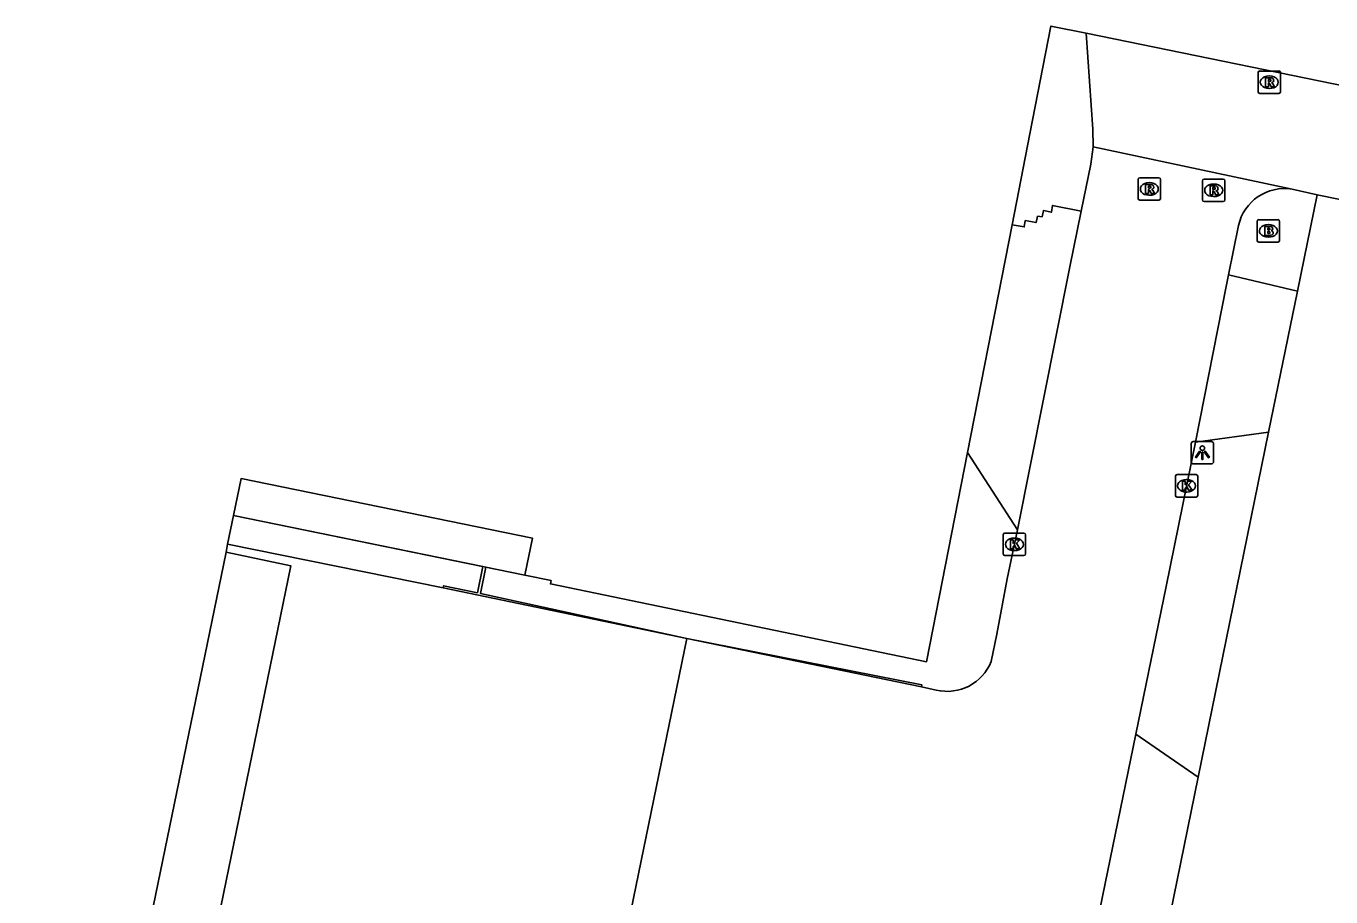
# Model space of a CAD drawing. Extents: x 157692 to 159670, y 381454 to 383289.
# Drawn here: x 158244.5 to 158302.7, y 382807 to 382845.8 of the extents above; entities that cross this region are included whole.
import ezdxf

# ---------------------------------------------------------------- set-up
doc = ezdxf.new("R2010")
doc.units = 0
for name, color, linetype in [('IMGEO_Brandkraan', 7, 'Continuous'), ('IMGEO_Kolk', 7, 'Continuous'), ('IMGEO_Lichtpunt', 7, 'Continuous'), ('IMGEO_Muur', 7, 'Continuous'), ('IMGEO_Pand', 7, 'Continuous'), ('IMGEO_Pand_overbouw', 7, 'Continuous'), ('IMGEO_Rijbaan_lokaal_open', 7, 'Continuous'), ('IMGEO_Rioolput', 7, 'Continuous'), ('IMGEO_Voetpad_open', 7, 'Continuous')]:
    doc.layers.add(name, color=color, linetype=linetype)

msp = doc.modelspace()

# ---------------------------------------------------------------- linework, layer by layer
at = {"layer": 'IMGEO_Brandkraan'}
for p, q in [((158299.421, 382836.214), (158299.421, 382837.066)), ((158299.496, 382837.14), (158300.348, 382837.14)), ((158300.422, 382837.066), (158300.422, 382836.214)), ((158299.909, 382836.92), (158299.934, 382836.92)), ((158300.348, 382836.14), (158299.496, 382836.14)), ((158299.932, 382836.36), (158299.907, 382836.36))]:
    msp.add_line(p, q, dxfattribs=at)
for points in [[(158299.421, 382836.214), (158299.421, 382837.066)], [(158299.496, 382837.14), (158300.348, 382837.14)], [(158300.422, 382837.066), (158300.422, 382836.214)], [(158299.769, 382836.84), (158299.769, 382836.44), (158299.982, 382836.44)], [(158300, 382836.84), (158299.769, 382836.84)], [(158299.948, 382836.759), (158299.894, 382836.759), (158299.894, 382836.683)], [(158299.894, 382836.683), (158299.947, 382836.683)], [(158299.956, 382836.607), (158299.894, 382836.607), (158299.894, 382836.526)], [(158299.894, 382836.526), (158299.956, 382836.526)], [(158300.348, 382836.14), (158299.496, 382836.14)]]:
    msp.add_lwpolyline(points, dxfattribs=at)
for centre, radius, start, end in [((158299.498, 382837.064), 0.0765, 91.55205, 178.44795), ((158299.498, 382837.064), 0.0765, 91.55205, 178.44795), ((158300.346, 382837.064), 0.0765, 1.55205, 88.44795), ((158300.346, 382837.064), 0.0765, 1.55205, 88.44795), ((158299.949, 382836.721), 0.0379, 267.82845, 90.93552), ((158299.957, 382836.566), 0.0404, 269.87594, 90.50774), ((158299.988, 382836.691), 0.251, 268.66757, 293.53466), ((158300.004, 382836.695), 0.145, 59.4692, 91.53667), ((158300.029, 382836.742), 0.0922, 285.51372, 58.15012), ((158300.034, 382836.55), 0.105, 301.31148, 78.98903), ((158299.498, 382836.216), 0.0765, 181.55205, 268.44795), ((158299.498, 382836.216), 0.0765, 181.55205, 268.44795), ((158300.346, 382836.216), 0.0765, 271.55205, 358.44795), ((158300.346, 382836.216), 0.0765, 271.55205, 358.44795)]:
    msp.add_arc(centre, radius, start, end, dxfattribs=at)
for centre, major_axis, ratio, start_param, end_param in [((158299.908, 382836.64), (-0.387, 0.002), 0.722429, 4.712389, 7.853982), ((158299.933, 382836.64), (-0.39, 0.002), 0.717154, 1.570796, 4.712389)]:
    msp.add_ellipse(centre, major_axis=major_axis, ratio=ratio, start_param=start_param, end_param=end_param, dxfattribs=at)
at = {"layer": 'IMGEO_Kolk'}
for p, q in [((158295.775, 382824.854), (158295.775, 382825.706)), ((158295.85, 382825.78), (158296.702, 382825.78)), ((158296.263, 382825.56), (158296.288, 382825.56)), ((158296.776, 382825.706), (158296.776, 382824.854)), ((158296.702, 382824.78), (158295.85, 382824.78)), ((158296.286, 382825), (158296.261, 382825)), ((158288.098, 382822.244), (158288.098, 382823.096)), ((158288.173, 382823.17), (158289.025, 382823.17)), ((158289.099, 382823.096), (158289.099, 382822.244)), ((158288.586, 382822.95), (158288.611, 382822.95)), ((158289.025, 382822.17), (158288.173, 382822.17)), ((158288.609, 382822.39), (158288.584, 382822.39))]:
    msp.add_line(p, q, dxfattribs=at)
for points in [[(158295.775, 382824.854), (158295.775, 382825.706)], [(158295.85, 382825.78), (158296.702, 382825.78)], [(158296.096, 382825.48), (158296.219, 382825.48), (158296.219, 382825.329), (158296.349, 382825.48), (158296.513, 382825.48), (158296.367, 382825.329), (158296.52, 382825.08), (158296.368, 382825.08), (158296.283, 382825.244), (158296.219, 382825.177), (158296.219, 382825.08), (158296.096, 382825.08), (158296.096, 382825.48)], [(158296.776, 382825.706), (158296.776, 382824.854)], [(158296.702, 382824.78), (158295.85, 382824.78)], [(158288.098, 382822.244), (158288.098, 382823.096)], [(158288.173, 382823.17), (158289.025, 382823.17)], [(158289.099, 382823.096), (158289.099, 382822.244)], [(158288.419, 382822.87), (158288.542, 382822.87), (158288.542, 382822.719), (158288.672, 382822.87), (158288.836, 382822.87), (158288.69, 382822.719), (158288.843, 382822.47), (158288.691, 382822.47), (158288.606, 382822.634), (158288.542, 382822.567), (158288.542, 382822.47), (158288.419, 382822.47), (158288.419, 382822.87)], [(158289.025, 382822.17), (158288.173, 382822.17)]]:
    msp.add_lwpolyline(points, dxfattribs=at)
for centre, start, end in [((158295.852, 382825.704), 91.55205, 178.44795), ((158295.852, 382825.704), 91.55205, 178.44795), ((158296.7, 382825.704), 1.55205, 88.44795), ((158296.7, 382825.704), 1.55205, 88.44795), ((158295.852, 382824.856), 181.55205, 268.44795), ((158295.852, 382824.856), 181.55205, 268.44795), ((158296.7, 382824.856), 271.55205, 358.44795), ((158296.7, 382824.856), 271.55205, 358.44795), ((158288.175, 382823.094), 91.55205, 178.44795), ((158288.175, 382823.094), 91.55205, 178.44795), ((158289.023, 382823.094), 1.55205, 88.44795), ((158289.023, 382823.094), 1.55205, 88.44795), ((158288.175, 382822.246), 181.55205, 268.44795), ((158288.175, 382822.246), 181.55205, 268.44795), ((158289.023, 382822.246), 271.55205, 358.44795), ((158289.023, 382822.246), 271.55205, 358.44795)]:
    msp.add_arc(centre, 0.0765, start, end, dxfattribs=at)
for centre, major_axis, ratio, start_param, end_param in [((158296.262, 382825.28), (-0.387, 0.002), 0.722429, 4.712389, 7.853982), ((158296.287, 382825.28), (-0.39, 0.002), 0.717154, 1.570796, 4.712389), ((158288.585, 382822.67), (-0.387, 0.002), 0.722429, 4.712389, 7.853982), ((158288.61, 382822.67), (-0.39, 0.002), 0.717154, 1.570796, 4.712389)]:
    msp.add_ellipse(centre, major_axis=major_axis, ratio=ratio, start_param=start_param, end_param=end_param, dxfattribs=at)
at = {"layer": 'IMGEO_Lichtpunt'}
for p, q in [((158296.481, 382827.159), (158296.481, 382826.352)), ((158296.481, 382827.159), (158296.481, 382826.352)), ((158297.383, 382827.254), (158296.575, 382827.254)), ((158297.383, 382827.254), (158296.575, 382827.254)), ((158297.477, 382826.352), (158297.477, 382827.159)), ((158297.477, 382826.352), (158297.477, 382827.159)), ((158296.575, 382826.258), (158297.383, 382826.258)), ((158296.575, 382826.258), (158297.383, 382826.258))]:
    msp.add_line(p, q, dxfattribs=at)
for points in [[(158296.855, 382826.823), (158296.894, 382826.795), (158296.706, 382826.533), (158296.668, 382826.56), (158296.855, 382826.823)], [(158296.957, 382826.775), (158297.004, 382826.775), (158297.004, 382826.453), (158296.957, 382826.453), (158296.957, 382826.775)], [(158297.067, 382826.795), (158297.105, 382826.822), (158297.292, 382826.56), (158297.253, 382826.532), (158297.067, 382826.795)]]:
    msp.add_lwpolyline(points, dxfattribs=at)
msp.add_circle((158296.98, 382826.957), 0.0994, dxfattribs=at)
for centre, start, end in [((158296.575, 382827.159), 90, 180), ((158296.575, 382827.159), 90, 180), ((158297.383, 382827.159), 0, 90), ((158297.383, 382827.159), 0, 90), ((158296.575, 382826.352), 180, 270), ((158296.575, 382826.352), 180, 270), ((158297.383, 382826.352), 270, 0), ((158297.383, 382826.352), 270, 360)]:
    msp.add_arc(centre, 0.0946, start, end, dxfattribs=at)
at = {"layer": 'IMGEO_Muur'}
for points in [[(158263.128, 382820.726), (158263.148, 382820.824), (158264.657, 382820.512), (158264.899, 382821.682)], [(158265.041, 382821.653), (158264.797, 382820.474), (158273.992, 382818.478)], [(158264.899, 382821.682), (158265.041, 382821.653)], [(158273.992, 382818.478), (158263.128, 382820.726)], [(158273.992, 382818.478), (158284.471, 382816.411), (158284.451, 382816.313)], [(158284.451, 382816.313), (158273.992, 382818.478)]]:
    msp.add_lwpolyline(points, dxfattribs=at)
at = {"layer": 'IMGEO_Pand'}
for points in [[(158291.8, 382845.446), (158290.23, 382845.767), (158289.291, 382840.971), (158288.495, 382836.905)], [(158359.891, 382831.516), (158348.088, 382833.931), (158291.8, 382845.446)], [(158302.095, 382838.24), (158301.22, 382833.959)], [(158358.912, 382826.723), (158302.095, 382838.24)], [(158288.495, 382836.905), (158286.509, 382826.764)], [(158301.22, 382833.959), (158299.935, 382827.667)], [(158299.935, 382827.667), (158296.795, 382812.295)], [(158286.509, 382826.764), (158284.684, 382817.439), (158267.914, 382820.91), (158267.945, 382821.057), (158266.78, 382821.297)], [(158266.78, 382821.297), (158267.12, 382822.942), (158254.125, 382825.603), (158253.786, 382823.957)], [(158253.786, 382823.957), (158253.523, 382822.676)], [(158253.523, 382822.676), (158253.45, 382822.321)], [(158253.45, 382822.321), (158244.537, 382779.018)], [(158296.795, 382812.295), (158295.545, 382806.175)]]:
    msp.add_lwpolyline(points, dxfattribs=at)
at = {"layer": 'IMGEO_Pand_overbouw'}
for points in [[(158253.786, 382823.957), (158266.78, 382821.297), (158267.12, 382822.942), (158254.125, 382825.603)], [(158244.537, 382779.018), (158247.455, 382778.435), (158256.347, 382821.712), (158253.45, 382822.321)]]:
    msp.add_lwpolyline(points, close=True, dxfattribs=at)
at = {"layer": 'IMGEO_Rijbaan_lokaal_open'}
for points in [[(158292.11, 382840.389), (158292.001, 382839.613), (158291.577, 382837.515)], [(158300.983, 382838.502), (158292.11, 382840.389)], [(158291.577, 382837.515), (158290.3, 382837.777), (158290.25, 382837.471), (158289.902, 382837.556), (158289.837, 382837.273), (158289.63, 382837.295), (158289.568, 382837.011), (158289.086, 382837.103), (158289.039, 382836.817), (158288.495, 382836.905)], [(158291.577, 382837.515), (158291.075, 382835.035), (158288.734, 382823.32)], [(158298.588, 382836.881), (158298.138, 382834.684)], [(158296.668, 382827.22), (158298.05, 382834.243), (158298.138, 382834.684)], [(158298.138, 382834.684), (158301.22, 382833.959)], [(158296.668, 382827.22), (158299.935, 382827.667)], [(158294.015, 382814.207), (158295.366, 382820.79), (158296.668, 382827.22)], [(158288.734, 382823.32), (158286.509, 382826.764)], [(158287.565, 382817.452), (158287.811, 382818.673), (158288.284, 382821.131), (158288.734, 382823.32)], [(158273.992, 382818.478), (158264.926, 382774.359)], [(158284.451, 382816.313), (158285.112, 382816.176)], [(158292.189, 382805.313), (158294.015, 382814.207)], [(158296.795, 382812.295), (158294.015, 382814.207)]]:
    msp.add_lwpolyline(points, dxfattribs=at)
for centre, radius, start, end in [((158300.646, 382836.421), 2.108, 80.79009, 167.39229), ((158285.604, 382818.227), 2.109, 256.52056, 338.44448)]:
    msp.add_arc(centre, radius, start, end, dxfattribs=at)
at = {"layer": 'IMGEO_Rioolput'}
for p, q in [((158299.462, 382842.84), (158299.462, 382843.692)), ((158299.537, 382843.766), (158300.389, 382843.766)), ((158299.95, 382843.546), (158299.975, 382843.546)), ((158300.463, 382843.692), (158300.463, 382842.84)), ((158299.973, 382842.986), (158299.948, 382842.986)), ((158300.389, 382842.766), (158299.537, 382842.766)), ((158294.114, 382838.084), (158294.114, 382838.936)), ((158294.189, 382839.01), (158295.041, 382839.01)), ((158294.602, 382838.79), (158294.627, 382838.79)), ((158295.115, 382838.936), (158295.115, 382838.084)), ((158296.983, 382838.024), (158296.983, 382838.876)), ((158297.058, 382838.95), (158297.91, 382838.95)), ((158297.471, 382838.73), (158297.496, 382838.73)), ((158297.984, 382838.876), (158297.984, 382838.024)), ((158294.625, 382838.23), (158294.6, 382838.23)), ((158297.494, 382838.17), (158297.469, 382838.17)), ((158295.041, 382838.01), (158294.189, 382838.01)), ((158297.91, 382837.95), (158297.058, 382837.95))]:
    msp.add_line(p, q, dxfattribs=at)
for points in [[(158299.462, 382842.84), (158299.462, 382843.692)], [(158299.537, 382843.766), (158300.389, 382843.766)], [(158300.051, 382843.464), (158299.799, 382843.466), (158299.799, 382843.066)], [(158299.977, 382843.385), (158299.923, 382843.385), (158299.923, 382843.304)], [(158300.463, 382843.692), (158300.463, 382842.84)], [(158299.799, 382843.066), (158299.923, 382843.066), (158299.923, 382843.228), (158299.934, 382843.228)], [(158299.923, 382843.304), (158299.975, 382843.304)], [(158299.981, 382843.199), (158300.052, 382843.066), (158300.192, 382843.066), (158300.127, 382843.192)], [(158300.389, 382842.766), (158299.537, 382842.766)], [(158294.114, 382838.084), (158294.114, 382838.936)], [(158294.189, 382839.01), (158295.041, 382839.01)], [(158294.703, 382838.708), (158294.451, 382838.71), (158294.451, 382838.31)], [(158295.115, 382838.936), (158295.115, 382838.084)], [(158296.983, 382838.024), (158296.983, 382838.876)], [(158297.058, 382838.95), (158297.91, 382838.95)], [(158297.984, 382838.876), (158297.984, 382838.024)], [(158294.451, 382838.31), (158294.575, 382838.31), (158294.575, 382838.472), (158294.586, 382838.472)], [(158294.629, 382838.629), (158294.575, 382838.629), (158294.575, 382838.548)], [(158294.575, 382838.548), (158294.627, 382838.548)], [(158294.633, 382838.443), (158294.704, 382838.31), (158294.844, 382838.31), (158294.779, 382838.436)], [(158297.572, 382838.648), (158297.32, 382838.65), (158297.32, 382838.25)], [(158297.32, 382838.25), (158297.444, 382838.25), (158297.444, 382838.412), (158297.455, 382838.412)], [(158297.498, 382838.569), (158297.444, 382838.569), (158297.444, 382838.488)], [(158297.444, 382838.488), (158297.496, 382838.488)], [(158297.502, 382838.383), (158297.573, 382838.25), (158297.713, 382838.25), (158297.648, 382838.376)], [(158295.041, 382838.01), (158294.189, 382838.01)], [(158297.91, 382837.95), (158297.058, 382837.95)]]:
    msp.add_lwpolyline(points, dxfattribs=at)
for centre, radius, start, end in [((158299.539, 382843.69), 0.0765, 91.55205, 178.44795), ((158299.539, 382843.69), 0.0765, 91.55205, 178.44795), ((158299.983, 382843.289), 0.0964, 77.00612, 93.18647), ((158299.997, 382843.346), 0.0378, 276.66336, 79.67722), ((158300.05, 382843.354), 0.109, 350.36119, 89.41601), ((158300.387, 382843.69), 0.0765, 1.55205, 88.44795), ((158300.387, 382843.69), 0.0765, 1.55205, 88.44795), ((158299.539, 382842.842), 0.0765, 181.55205, 268.44795), ((158299.539, 382842.842), 0.0765, 181.55205, 268.44795), ((158299.933, 382843.175), 0.0533, 26.02933, 88.69889), ((158299.959, 382843.493), 0.19, 274.7715, 282.96867), ((158300.048, 382843.354), 0.112, 277.58423, 350.98172), ((158300.032, 382843.139), 0.108, 29.51342, 73.79051), ((158300.387, 382842.842), 0.0765, 271.55205, 358.44795), ((158300.387, 382842.842), 0.0765, 271.55205, 358.44795), ((158294.191, 382838.934), 0.0765, 91.55205, 178.44795), ((158294.191, 382838.934), 0.0765, 91.55205, 178.44795), ((158294.702, 382838.598), 0.109, 350.36119, 89.41601), ((158295.039, 382838.934), 0.0765, 1.55205, 88.44795), ((158295.039, 382838.934), 0.0765, 1.55205, 88.44795), ((158297.06, 382838.874), 0.0765, 91.55205, 178.44795), ((158297.06, 382838.874), 0.0765, 91.55205, 178.44795), ((158297.908, 382838.874), 0.0765, 1.55205, 88.44795), ((158297.908, 382838.874), 0.0765, 1.55205, 88.44795), ((158294.585, 382838.419), 0.0533, 26.02933, 88.69889), ((158294.611, 382838.737), 0.19, 274.7715, 282.96867), ((158294.635, 382838.533), 0.0964, 77.00612, 93.18647), ((158294.649, 382838.59), 0.0378, 276.66336, 79.67722), ((158294.7, 382838.598), 0.112, 277.58423, 350.98172), ((158294.684, 382838.383), 0.108, 29.51342, 73.79051), ((158297.454, 382838.359), 0.0533, 26.02933, 88.69889), ((158297.48, 382838.677), 0.19, 274.7715, 282.96867), ((158297.504, 382838.473), 0.0964, 77.00612, 93.18647), ((158297.518, 382838.53), 0.0378, 276.66336, 79.67722), ((158297.571, 382838.538), 0.109, 350.36119, 89.41601), ((158297.569, 382838.538), 0.112, 277.58423, 350.98172), ((158297.553, 382838.323), 0.108, 29.51342, 73.79051), ((158294.191, 382838.086), 0.0765, 181.55205, 268.44795), ((158294.191, 382838.086), 0.0765, 181.55205, 268.44795), ((158295.039, 382838.086), 0.0765, 271.55205, 358.44795), ((158295.039, 382838.086), 0.0765, 271.55205, 358.44795), ((158297.06, 382838.026), 0.0765, 181.55205, 268.44795), ((158297.06, 382838.026), 0.0765, 181.55205, 268.44795), ((158297.908, 382838.026), 0.0765, 271.55205, 358.44795), ((158297.908, 382838.026), 0.0765, 271.55205, 358.44795)]:
    msp.add_arc(centre, radius, start, end, dxfattribs=at)
for centre, major_axis, ratio, start_param, end_param in [((158299.949, 382843.266), (-0.387, 0.002), 0.722429, 4.712389, 7.853982), ((158299.974, 382843.266), (-0.39, 0.002), 0.717154, 1.570796, 4.712389), ((158294.601, 382838.51), (-0.387, 0.002), 0.722429, 4.712389, 7.853982), ((158294.626, 382838.51), (-0.39, 0.002), 0.717154, 1.570796, 4.712389), ((158297.47, 382838.45), (-0.387, 0.002), 0.722429, 4.712389, 7.853982), ((158297.495, 382838.45), (-0.39, 0.002), 0.717154, 1.570796, 4.712389)]:
    msp.add_ellipse(centre, major_axis=major_axis, ratio=ratio, start_param=start_param, end_param=end_param, dxfattribs=at)
at = {"layer": 'IMGEO_Voetpad_open'}
for points in [[(158292.11, 382840.389), (158292.091, 382841.18), (158291.8, 382845.446)], [(158302.095, 382838.24), (158300.983, 382838.502)], [(158264.899, 382821.682), (158253.786, 382823.957)], [(158263.128, 382820.726), (158253.523, 382822.676)], [(158253.45, 382822.321), (158256.347, 382821.712), (158247.455, 382778.435), (158247.04, 382778.518)], [(158266.78, 382821.297), (158265.041, 382821.653)]]:
    msp.add_lwpolyline(points, dxfattribs=at)

doc.saveas('drawing.dxf')
